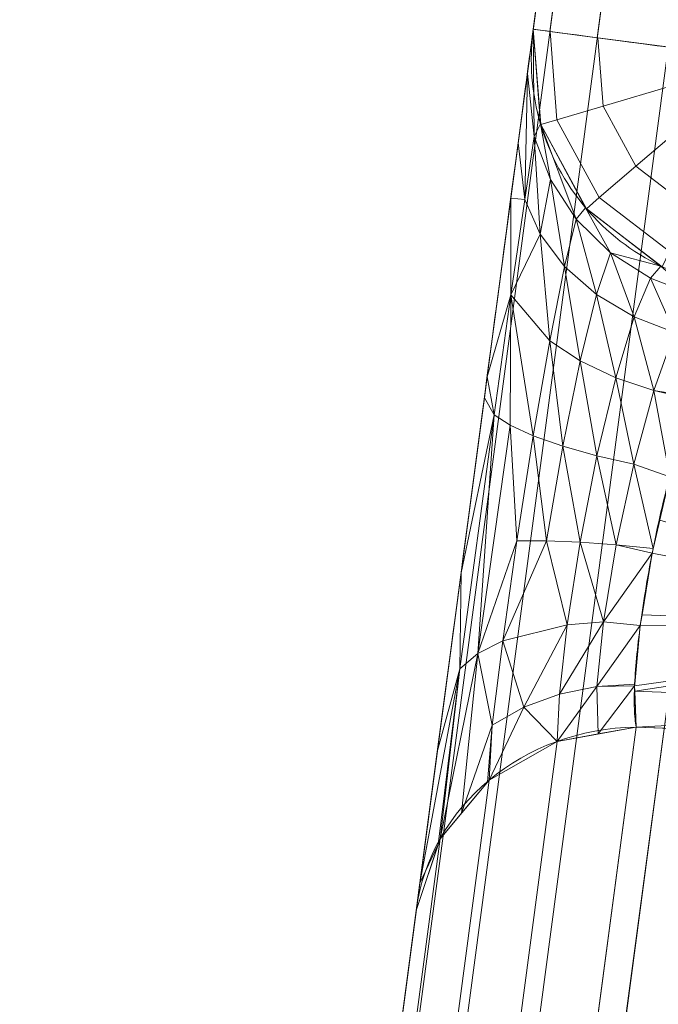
# Model space of a CAD drawing. Header units: millimetres. Extents: x -72 to 72, y -145 to 145.
# Tile 275 of 522: x -57.022 to -56.189, y 11.177 to 12.462. Entities that reach past the tile are written whole.
import ezdxf

# ---------------------------------------------------------------- set-up
doc = ezdxf.new("R2010")
doc.units = ezdxf.units.MM
doc.layers.add('1', color=7, linetype='CONTINUOUS')

msp = doc.modelspace()

# ---------------------------------------------------------------- linework, layer by layer
at = {"layer": '1', "color": 163, "linetype": 'Continuous', "lineweight": 13}
for p, q in [((-56.5584, 10.8945, -23.4991), (-56.1908, 13.6655, -23.4991)), ((-56.1908, 13.6655, -31.8422), (-56.3521, 12.4499, -31.8422)), ((-55.9039, 13.6274, -23.1993), (-56.2715, 10.8565, -23.1993)), ((-56.3521, 12.4499, -31.8422), (-56.3521, 12.4499, -27.6285)), ((-56.4647, 9.677, -32.0426), (-56.2177, 11.5384, -27.4884)), ((-56.2177, 11.5384, -27.4884), (-55.7219, 11.5211, -27.5769)), ((-56.5046, 11.3001, -27.3754), (-56.7516, 9.4387, -31.9296))]:
    msp.add_line(p, q, dxfattribs=at)
at = {"layer": '1', "color": 163, "linetype": 'Continuous', "lineweight": 13, "extrusion": (0, 0, -1)}
for centre, radius in [((0, 0, 144.0046), 61.0181), ((0, 0, 147), 60.9142), ((0, 0, 145), 60), ((0, 0, 146), 59.5), ((0, 0, 124.3698), 56.3953)]:
    msp.add_circle(centre, radius, dxfattribs=at)
at = {"layer": '1', "color": 163, "linetype": 'Continuous', "lineweight": 13}
for centre, radius in [((0, 0, -145), 60.4434), ((0, 0, -146.7071), 60.2071), ((0, 0, -146), 60)]:
    msp.add_circle(centre, radius, dxfattribs=at)
for centre, radius, start, end in [((0, 0, -142.5051), 63.5638, 137.72131, 170.379145), ((-56.0547, 12.4104, -27.6285), 0.3, 172.4426, 268), ((-56.0547, 12.4104, -31.8422), 0.3, 172.4426, 268)]:
    msp.add_arc(centre, radius, start, end, dxfattribs=at)
at = {"layer": '1', "color": 163, "linetype": 'Continuous', "lineweight": 13, "extrusion": (-0.131519, -0.991314, -1.94853e-16)}
msp.add_arc((-57.2, -31.8422, -4.9303), 0.3, 180, 267.9825, dxfattribs=at)
at = {"layer": '1', "color": 163, "linetype": 'Continuous', "lineweight": 13, "extrusion": (0.050131, 0.377854, 0.924507)}
msp.add_arc((57.2, -13.9204, -23.8716), 0.3, 278.9953, 360, dxfattribs=at)
at = {"layer": '1', "color": 163, "linetype": 'Continuous', "lineweight": 13, "extrusion": (0.991314, -0.131519, 4.16334e-17)}
msp.add_ellipse((-56.4314, 11.8523, -27.6181), major_axis=(0.0384, 0.2895, -0.5382), ratio=0.979819, start_param=1.065019, end_param=3.814192, dxfattribs=at)
at = {"layer": '1', "color": 163, "linetype": 'Continuous', "lineweight": 13}
for points, knots in [([(-56.5, 0, 18.8148), (-56.5, 0.8525, 18.8148), (-56.4397, 2.5575, 18.7992), (-56.0802, 5.9497, 18.7093), (-55.1883, 10.1238, 18.4939), (-53.4522, 14.9297, 18.0897), (-51.1165, 19.4623, 17.5549), (-48.2543, 23.6596, 16.8962), (-44.9408, 27.4954, 16.1445), (-41.2478, 30.9483, 15.3319), (-38.574, 32.9925, 14.7564), (-37.1942, 33.9496, 14.462)], [0, 0, 0, 0, 0.0625, 0.125, 0.25, 0.375, 0.5, 0.625, 0.75, 0.875, 1, 1, 1, 1]), ([(-56.3312, 9.282, 7.2105), (-56.3312, 9.282, 7.3113), (-56.3285, 9.2923, 7.5129), (-56.3126, 9.3546, 7.9116), (-56.2728, 9.5093, 8.3924), (-56.1961, 9.7994, 8.921), (-56.0902, 10.1857, 9.3783), (-55.9567, 10.6512, 9.7454), (-55.7993, 11.1737, 10.0131), (-55.622, 11.7313, 10.1749), (-55.4941, 12.1138, 10.2108), (-55.4287, 12.3045, 10.2109)], [0, 0, 0, 0, 0.0625, 0.125, 0.25, 0.375, 0.5, 0.625, 0.75, 0.875, 1, 1, 1, 1]), ([(-55.4287, 12.3045, -0.2109), (-55.4942, 12.1138, -0.2108), (-55.6222, 11.731, -0.1758), (-55.7996, 11.1726, -0.0152), (-55.9568, 10.6508, 0.2543), (-56.0901, 10.1859, 0.6226), (-56.1967, 9.7973, 1.0782), (-56.2739, 9.5052, 1.6059), (-56.3132, 9.3525, 2.0878), (-56.3286, 9.2919, 2.4869), (-56.3312, 9.282, 2.6886), (-56.3312, 9.282, 2.7895)], [0, 0, 0, 0, 0.125, 0.25, 0.375, 0.5, 0.625, 0.75, 0.875, 0.9375, 1, 1, 1, 1]), ([(-56.2205, 9.7063, 2.7895), (-56.2205, 9.7063, 2.7028), (-56.2182, 9.7152, 2.5293), (-56.2038, 9.7689, 2.1864), (-56.168, 9.902, 1.773), (-56.0993, 10.1515, 1.3187), (-56.0051, 10.4835, 0.9259), (-55.8872, 10.8835, 0.6106), (-55.7494, 11.3323, 0.3807), (-55.5954, 11.8116, 0.2417), (-55.485, 12.1405, 0.2109), (-55.4287, 12.3045, 0.2109)], [0, 0, 0, 0, 0.0625, 0.125, 0.25, 0.375, 0.5, 0.625, 0.75, 0.875, 1, 1, 1, 1]), ([(-56.2177, 11.5384, -27.4884), (-56.219, 11.545, -27.4718), (-56.2206, 11.5612, -27.4399), (-56.2201, 11.6043, -27.3826), (-56.2128, 11.6763, -27.3275), (-56.1981, 11.7626, -27.3032), (-56.1846, 11.8239, -27.3035), (-56.1771, 11.8539, -27.3079), (-56.1726, 11.8708, -27.3115), (-56.1605, 11.9123, -27.3226), (-56.1384, 11.9784, -27.3551), (-56.111, 12.0528, -27.4291), (-56.0869, 12.1, -27.5236), (-56.0723, 12.1108, -27.5935), (-56.0652, 12.1106, -27.6285)], [0, 0, 0, 0, 0.0625, 0.125, 0.25, 0.375, 0.4375, 0.46875, 0.484375, 0.5, 0.625, 0.75, 0.875, 1, 1, 1, 1])]:
    msp.add_open_spline(points, degree=3, knots=knots, dxfattribs=at)
msp.add_open_spline([(-55.4287, 12.3045, 9.7891), (-55.485, 12.1403, 9.7891), (-55.5958, 11.8103, 9.7617), (-55.7506, 11.3286, 9.6276), (-55.8878, 10.8815, 9.3918), (-56.0049, 10.4844, 9.0715), (-56.101, 10.1454, 8.6837), (-56.1719, 9.8876, 8.2329), (-56.2123, 9.7375, 7.7323), (-56.2205, 9.7063, 7.3841), (-56.2205, 9.7063, 7.2105)], degree=3, dxfattribs=at)
for points in [[(-70.2134, 46.8571, -147), (-64.8, 0, -147), (-60.9142, 0, -147), (-55.6479, 24.776, -147)], [(-62.3, 0, -163), (-60.3667, 44.6527, -163), (-56.8902, 41.5225, -163)], [(-56.8902, 41.5225, -163), (-52.4412, 40.0769, -163), (-55.841, -40.9879, -163), (-62.3, 0, -163)], [(-48.7086, 35.3888, -146.7071), (-58.8914, 12.5178, -146.7071), (-58.1998, 12.3707, -146), (-48.1365, 34.9732, -146)], [(-60.6838, 6.3781, -144.0046), (-52.8432, 30.509, -144.0046), (-52.3455, 30.2217, -145), (-60.1123, 6.3181, -145)], [(-48.8398, 28.1976, -124.3698), (-63.8752, 24.819, -124.5816), (-63.0255, 11.3657, -124.52)], [(-63.0255, 11.3657, -124.52), (-55.5385, 9.7929, -124.3698), (-48.8398, 28.1976, -124.3698)], [(-58.6889, 12.4747, -146), (-54.8127, 24.4042, -146), (-54.356, 24.2008, -146), (-58.1998, 12.3707, -146)], [(-54.1315, 0, -123.8834), (-51.4822, 16.7276, -123.8834), (-53.6351, 17.4271, -124.3698), (-56.3953, 0, -124.3698)], [(-56.1908, 13.6655, -23.4991), (-56.5584, 10.8945, -23.4991), (-56.5368, 10.8917, -23.3867), (-56.1692, 13.6626, -23.3867)], [(-56.4123, 11.9961, -27.0291), (-56.4463, 11.7399, -27.0176), (-56.5584, 10.8945, -23.4991), (-56.1908, 13.6655, -23.4991)], [(-56.1692, 13.6626, -23.3867), (-56.5368, 10.8917, -23.3867), (-56.475, 10.8835, -23.2907), (-56.1074, 13.6544, -23.2907)], [(-56.3814, 12.2292, -27.1517), (-56.4123, 11.9961, -27.0291), (-56.1908, 13.6655, -23.4991)], [(-56.3598, 12.392, -27.3659), (-56.3814, 12.2292, -27.1517), (-56.1908, 13.6655, -23.4991)], [(-56.3521, 12.4499, -27.6285), (-56.3598, 12.392, -27.3659), (-56.1908, 13.6655, -23.4991)], [(-56.3521, 12.4499, -31.8422), (-56.1908, 13.6655, -31.8422), (-56.1692, 13.6626, -31.9546), (-56.3305, 12.447, -31.9546)], [(-56.1908, 13.6655, -23.4991), (-56.1908, 13.6655, -31.8422), (-56.3521, 12.4499, -31.8422), (-56.3521, 12.4499, -27.6285)], [(-56.3305, 12.447, -31.9546), (-56.1692, 13.6626, -31.9546), (-56.1074, 13.6544, -32.0506), (-56.2687, 12.4388, -32.0506)], [(-56.1074, 13.6544, -23.2907), (-56.475, 10.8835, -23.2907), (-56.3821, 10.8711, -23.225), (-56.0144, 13.6421, -23.225)], [(-56.0144, 13.6421, -23.225), (-56.3821, 10.8711, -23.225), (-56.2715, 10.8565, -23.1993), (-55.9039, 13.6274, -23.1993)], [(-55.4771, 13.6423, -23.1844), (-55.9039, 13.6274, -23.1993), (-56.2715, 10.8565, -23.1993), (-55.848, 10.8465, -23.1844)], [(-56.2687, 12.4388, -32.0506), (-56.1074, 13.6544, -32.0506), (-56.0144, 13.6421, -32.1163), (-56.1757, 12.4265, -32.1163)], [(-56.3509, 12.3098, -27.4566), (-56.3598, 12.392, -27.3659), (-56.3521, 12.4499, -27.6285)], [(-56.3521, 12.4499, -27.6285), (-56.3426, 12.3261, -27.6285), (-56.3509, 12.3098, -27.4566)], [(-56.3521, 12.4499, -27.6285), (-56.3521, 12.4499, -31.8422), (-56.3426, 12.3261, -31.8422), (-56.3426, 12.3261, -27.6285)], [(-56.3424, 12.3253, -31.8422), (-56.3521, 12.4499, -31.8422), (-56.3302, 12.447, -31.9553), (-56.3212, 12.3316, -31.9553)], [(-56.3212, 12.3316, -31.9553), (-56.3302, 12.447, -31.9553), (-56.2677, 12.4387, -32.0516), (-56.2607, 12.3495, -32.0516)], [(-56.2607, 12.3495, -32.0516), (-56.2677, 12.4387, -32.0516), (-56.1738, 12.4262, -32.1171), (-56.1699, 12.3763, -32.1171)], [(-56.3633, 12.2275, -27.3037), (-56.3718, 12.3016, -27.2469), (-56.3598, 12.392, -27.3659)], [(-56.3598, 12.392, -27.3659), (-56.3509, 12.3098, -27.4566), (-56.3633, 12.2275, -27.3037)], [(-56.2181, 12.2709, -32.0516), (-56.2607, 12.3495, -32.0516), (-56.1699, 12.3763, -32.1171), (-56.1461, 12.3324, -32.1171)], [(-56.266, 12.2299, -31.9553), (-56.3212, 12.3316, -31.9553), (-56.2607, 12.3495, -32.0516), (-56.2181, 12.2709, -32.0516)], [(-56.2828, 12.2155, -31.8422), (-56.3424, 12.3253, -31.8422), (-56.3212, 12.3316, -31.9553), (-56.266, 12.2299, -31.9553)], [(-56.1471, 12.2164, -32.0516), (-56.2181, 12.2709, -32.0516), (-56.1461, 12.3324, -32.1171), (-56.1064, 12.3019, -32.1171)], [(-56.3298, 12.2538, -27.4751), (-56.3509, 12.3098, -27.4566), (-56.3426, 12.3261, -27.6285)], [(-56.3426, 12.3261, -27.6285), (-56.2838, 12.2167, -27.6285), (-56.296, 12.202, -27.4916)], [(-56.296, 12.202, -27.4916), (-56.3298, 12.2538, -27.4751), (-56.3426, 12.3261, -27.6285)], [(-56.3426, 12.3261, -27.6285), (-56.3426, 12.3261, -31.8422), (-56.2838, 12.2167, -31.8422), (-56.2838, 12.2167, -27.6285)], [(-56.343, 12.1824, -27.337), (-56.3633, 12.2275, -27.3037), (-56.3509, 12.3098, -27.4566)], [(-56.3509, 12.3098, -27.4566), (-56.3298, 12.2538, -27.4751), (-56.343, 12.1824, -27.337)], [(-56.3814, 12.2292, -27.1517), (-56.3718, 12.3016, -27.2469), (-56.3633, 12.2275, -27.3037)], [(-56.1742, 12.1595, -31.9553), (-56.266, 12.2299, -31.9553), (-56.2181, 12.2709, -32.0516), (-56.1471, 12.2164, -32.0516)], [(-56.3112, 12.14, -27.3673), (-56.343, 12.1824, -27.337), (-56.3298, 12.2538, -27.4751)], [(-56.3298, 12.2538, -27.4751), (-56.296, 12.202, -27.4916), (-56.3112, 12.14, -27.3673)], [(-56.4123, 11.9961, -27.0291), (-56.3814, 12.2292, -27.1517), (-56.3812, 12.1028, -27.1853)], [(-56.3633, 12.2275, -27.3037), (-56.3812, 12.1028, -27.1853), (-56.3814, 12.2292, -27.1517)], [(-56.1837, 12.1395, -31.8422), (-56.2828, 12.2155, -31.8422), (-56.266, 12.2299, -31.9553), (-56.1742, 12.1595, -31.9553)], [(-56.3812, 12.1028, -27.1853), (-56.3633, 12.2275, -27.3037), (-56.343, 12.1824, -27.337)], [(-56.2512, 12.158, -27.5051), (-56.296, 12.202, -27.4916), (-56.2838, 12.2167, -27.6285)], [(-56.2838, 12.2167, -27.6285), (-56.1857, 12.1405, -27.6285), (-56.2512, 12.158, -27.5051)], [(-56.2838, 12.2167, -27.6285), (-56.2838, 12.2167, -31.8422), (-56.1857, 12.1405, -31.8422), (-56.1857, 12.1405, -27.6285)], [(-56.2694, 12.1033, -27.3924), (-56.3112, 12.14, -27.3673), (-56.296, 12.202, -27.4916)], [(-56.296, 12.202, -27.4916), (-56.2512, 12.158, -27.5051), (-56.2694, 12.1033, -27.3924)], [(-56.3305, 12.0431, -27.2693), (-56.3812, 12.1028, -27.1853), (-56.343, 12.1824, -27.337)], [(-56.343, 12.1824, -27.337), (-56.3112, 12.14, -27.3673), (-56.3305, 12.0431, -27.2693)], [(-56.2204, 12.0742, -27.411), (-56.2694, 12.1033, -27.3924), (-56.2512, 12.158, -27.5051)], [(-56.2512, 12.158, -27.5051), (-56.1989, 12.1246, -27.5147), (-56.2204, 12.0742, -27.411)], [(-56.1857, 12.1405, -27.6285), (-56.1989, 12.1246, -27.5147), (-56.2512, 12.158, -27.5051)], [(-56.2908, 12.0168, -27.3031), (-56.3305, 12.0431, -27.2693), (-56.3112, 12.14, -27.3673)], [(-56.3112, 12.14, -27.3673), (-56.2694, 12.1033, -27.3924), (-56.2908, 12.0168, -27.3031)], [(-56.143, 12.1029, -27.5201), (-56.1989, 12.1246, -27.5147), (-56.1857, 12.1405, -27.6285)], [(-56.1677, 12.0538, -27.4225), (-56.2204, 12.0742, -27.411), (-56.1989, 12.1246, -27.5147)], [(-56.1989, 12.1246, -27.5147), (-56.143, 12.1029, -27.5201), (-56.1677, 12.0538, -27.4225)], [(-56.3812, 12.1028, -27.1853), (-56.403, 11.9464, -27.116), (-56.4123, 11.9961, -27.0291)], [(-56.3823, 11.9329, -27.1652), (-56.403, 11.9464, -27.116), (-56.3812, 12.1028, -27.1853)], [(-56.352, 11.9189, -27.2104), (-56.3823, 11.9329, -27.1652), (-56.3812, 12.1028, -27.1853)], [(-56.3812, 12.1028, -27.1853), (-56.3305, 12.0431, -27.2693), (-56.352, 11.9189, -27.2104)], [(-56.2445, 11.9947, -27.3289), (-56.2908, 12.0168, -27.3031), (-56.2694, 12.1033, -27.3924)], [(-56.2694, 12.1033, -27.3924), (-56.2204, 12.0742, -27.411), (-56.2445, 11.9947, -27.3289)], [(-56.1946, 11.9779, -27.346), (-56.2445, 11.9947, -27.3289), (-56.2204, 12.0742, -27.411)], [(-56.2204, 12.0742, -27.411), (-56.1677, 12.0538, -27.4225), (-56.1946, 11.9779, -27.346)], [(-56.141, 11.9695, -27.3558), (-56.1946, 11.9779, -27.346), (-56.1677, 12.0538, -27.4225)], [(-56.3136, 11.9053, -27.249), (-56.352, 11.9189, -27.2104), (-56.3305, 12.0431, -27.2693)], [(-56.3305, 12.0431, -27.2693), (-56.2908, 12.0168, -27.3031), (-56.3136, 11.9053, -27.249)], [(-56.269, 11.8927, -27.2793), (-56.3136, 11.9053, -27.249), (-56.2908, 12.0168, -27.3031)], [(-56.2908, 12.0168, -27.3031), (-56.2445, 11.9947, -27.3289), (-56.269, 11.8927, -27.2793)], [(-56.403, 11.9464, -27.116), (-56.4159, 11.9686, -27.0278), (-56.4123, 11.9961, -27.0291)], [(-56.221, 11.8817, -27.3003), (-56.269, 11.8927, -27.2793), (-56.2445, 11.9947, -27.3289)], [(-56.2445, 11.9947, -27.3289), (-56.1946, 11.9779, -27.346), (-56.221, 11.8817, -27.3003)], [(-56.174, 11.8654, -27.3104), (-56.221, 11.8817, -27.3003), (-56.1946, 11.9779, -27.346)], [(-56.141, 11.9695, -27.3558), (-56.1421, 11.9659, -27.3543), (-56.1946, 11.9779, -27.346)], [(-56.1946, 11.9779, -27.346), (-56.1421, 11.9659, -27.3543), (-56.174, 11.8654, -27.3104)], [(-56.4463, 11.7399, -27.0176), (-56.4159, 11.9686, -27.0278), (-56.403, 11.9464, -27.116)], [(-56.403, 11.9464, -27.116), (-56.448, 11.6148, -27.1608), (-56.4463, 11.7399, -27.0176)], [(-56.4243, 11.6344, -27.2042), (-56.448, 11.6148, -27.1608), (-56.403, 11.9464, -27.116)], [(-56.403, 11.9464, -27.116), (-56.3823, 11.9329, -27.1652), (-56.4243, 11.6344, -27.2042)], [(-56.4243, 11.6344, -27.2042), (-56.3823, 11.9329, -27.1652), (-56.3735, 11.7818, -27.2026)], [(-56.3823, 11.9329, -27.1652), (-56.352, 11.9189, -27.2104), (-56.3735, 11.7818, -27.2026)], [(-56.335, 11.7817, -27.2413), (-56.3735, 11.7818, -27.2026), (-56.352, 11.9189, -27.2104)], [(-56.352, 11.9189, -27.2104), (-56.3136, 11.9053, -27.249), (-56.335, 11.7817, -27.2413)], [(-56.2909, 11.7799, -27.272), (-56.335, 11.7817, -27.2413), (-56.3136, 11.9053, -27.249)], [(-56.3136, 11.9053, -27.249), (-56.269, 11.8927, -27.2793), (-56.2909, 11.7799, -27.272)], [(-56.2437, 11.7764, -27.2939), (-56.2909, 11.7799, -27.272), (-56.269, 11.8927, -27.2793)], [(-56.269, 11.8927, -27.2793), (-56.221, 11.8817, -27.3003), (-56.2437, 11.7764, -27.2939)], [(-56.1954, 11.7716, -27.3068), (-56.2437, 11.7764, -27.2939), (-56.221, 11.8817, -27.3003)], [(-56.221, 11.8817, -27.3003), (-56.174, 11.8654, -27.3104), (-56.1954, 11.7716, -27.3068)], [(-55.6895, 11.6662, -27.4241), (-56.1968, 11.7658, -27.3066), (-56.187, 11.8087, -27.3082)], [(-56.3735, 11.7818, -27.2026), (-56.392, 11.651, -27.2441), (-56.4243, 11.6344, -27.2042)], [(-56.392, 11.651, -27.2441), (-56.3735, 11.7818, -27.2026), (-56.335, 11.7817, -27.2413)], [(-56.3077, 11.6722, -27.3059), (-56.392, 11.651, -27.2441), (-56.335, 11.7817, -27.2413)], [(-56.335, 11.7817, -27.2413), (-56.2909, 11.7799, -27.272), (-56.3077, 11.6722, -27.3059)], [(-56.2602, 11.6761, -27.3256), (-56.3077, 11.6722, -27.3059), (-56.2909, 11.7799, -27.272)], [(-56.2909, 11.7799, -27.272), (-56.2437, 11.7764, -27.2939), (-56.2602, 11.6761, -27.3256)], [(-56.2602, 11.6761, -27.3256), (-56.2437, 11.7764, -27.2939), (-56.1968, 11.7658, -27.3066)], [(-56.1968, 11.7658, -27.3066), (-56.2124, 11.6712, -27.3378), (-56.2602, 11.6761, -27.3256)], [(-56.2437, 11.7764, -27.2939), (-56.1954, 11.7716, -27.3068), (-56.1968, 11.7658, -27.3066)], [(-55.6895, 11.6662, -27.4241), (-56.2101, 11.6851, -27.3332), (-56.1968, 11.7658, -27.3066)], [(-56.4463, 11.7399, -27.0176), (-56.4773, 11.5064, -27.115), (-56.5584, 10.8945, -23.4991)], [(-56.448, 11.6148, -27.1608), (-56.4773, 11.5064, -27.115), (-56.4463, 11.7399, -27.0176)], [(-56.3178, 11.5816, -27.3754), (-56.3077, 11.6722, -27.3059), (-56.2602, 11.6761, -27.3256)], [(-56.2602, 11.6761, -27.3256), (-56.2689, 11.5915, -27.3904), (-56.3178, 11.5816, -27.3754)], [(-56.2689, 11.5915, -27.3904), (-56.2602, 11.6761, -27.3256), (-56.2124, 11.6712, -27.3378)], [(-56.2124, 11.6712, -27.3378), (-56.2101, 11.6851, -27.3332), (-55.6895, 11.6662, -27.4241)], [(-56.3642, 11.5647, -27.3544), (-56.392, 11.651, -27.2441), (-56.3077, 11.6722, -27.3059)], [(-56.3077, 11.6722, -27.3059), (-56.3178, 11.5816, -27.3754), (-56.3642, 11.5647, -27.3544)], [(-56.2124, 11.6712, -27.3378), (-56.2197, 11.5944, -27.399), (-56.2689, 11.5915, -27.3904)], [(-56.2199, 11.5924, -27.4007), (-56.2124, 11.6712, -27.3378), (-55.6895, 11.6662, -27.4241)], [(-56.2196, 11.5854, -27.4121), (-56.2199, 11.5924, -27.4007), (-55.6895, 11.6662, -27.4241)], [(-55.6895, 11.6662, -27.4241), (-55.707, 11.5658, -27.5025), (-56.2196, 11.5854, -27.4121)], [(-56.4243, 11.6344, -27.2042), (-56.392, 11.651, -27.2441), (-56.4056, 11.5411, -27.328)], [(-56.3642, 11.5647, -27.3544), (-56.4056, 11.5411, -27.328), (-56.392, 11.651, -27.2441)], [(-56.4736, 11.3928, -27.415), (-56.448, 11.6148, -27.1608), (-56.4243, 11.6344, -27.2042)], [(-56.4243, 11.6344, -27.2042), (-56.4457, 11.4262, -27.4301), (-56.4736, 11.3928, -27.415)], [(-56.4056, 11.5411, -27.328), (-56.4457, 11.4262, -27.4301), (-56.4243, 11.6344, -27.2042)], [(-56.448, 11.6148, -27.1608), (-56.4762, 11.3853, -27.4118), (-56.5, 11.3349, -27.3041)], [(-56.5, 11.3349, -27.3041), (-56.4773, 11.5064, -27.115), (-56.448, 11.6148, -27.1608)], [(-56.4736, 11.3928, -27.415), (-56.4762, 11.3853, -27.4118), (-56.448, 11.6148, -27.1608)], [(-53.8544, 8.6489, 33.5636), (-54.168, 11.6145, 26.0273), (-56.3186, 1.0393, 24.8532)], [(-56.1943, 2.2349, 18.7405), (-56.3186, 1.0393, 24.8532), (-54.168, 11.6145, 26.0273)], [(-54.168, 11.6145, 26.0273), (-55.1613, 9.7908, 18.4895), (-56.1943, 2.2349, 18.7405)], [(-56.3207, 11.5198, -27.4752), (-56.3178, 11.5816, -27.3754), (-56.2689, 11.5915, -27.3904)], [(-56.2689, 11.5915, -27.3904), (-56.2672, 11.5295, -27.482), (-56.3207, 11.5198, -27.4752)], [(-56.2689, 11.5915, -27.3904), (-56.2197, 11.5944, -27.399), (-56.2199, 11.5924, -27.4007)], [(-56.2672, 11.5295, -27.482), (-56.2689, 11.5915, -27.3904), (-56.2199, 11.5924, -27.4007)], [(-56.2199, 11.5924, -27.4007), (-56.2177, 11.5384, -27.4884), (-56.2672, 11.5295, -27.482)], [(-56.2177, 11.5384, -27.4884), (-56.2196, 11.5854, -27.4121), (-55.707, 11.5658, -27.5025)], [(-56.3642, 11.5647, -27.3544), (-56.3178, 11.5816, -27.3754), (-56.3207, 11.5198, -27.4752)], [(-56.4056, 11.5411, -27.328), (-56.3642, 11.5647, -27.3544), (-56.4097, 11.4692, -27.4497)], [(-56.3207, 11.5198, -27.4752), (-56.4097, 11.4692, -27.4497), (-56.3642, 11.5647, -27.3544)], [(-55.707, 11.5658, -27.5025), (-55.7219, 11.5211, -27.5769), (-56.2177, 11.5384, -27.4884)], [(-56.5677, 9.6585, -32.0294), (-56.3207, 11.5198, -27.4752), (-56.2177, 11.5384, -27.4884), (-56.4647, 9.677, -32.0426)], [(-56.2177, 11.5384, -27.4884), (-55.7219, 11.5211, -27.5769), (-55.965, 9.6888, -32.06), (-56.4647, 9.677, -32.0426)], [(-56.4056, 11.5411, -27.328), (-56.4119, 11.4666, -27.4485), (-56.4457, 11.4262, -27.4301)], [(-56.4097, 11.4692, -27.4497), (-56.4119, 11.4666, -27.4485), (-56.4056, 11.5411, -27.328)], [(-56.6566, 9.6079, -32.0039), (-56.4097, 11.4692, -27.4497), (-56.3207, 11.5198, -27.4752), (-56.5677, 9.6585, -32.0294)], [(-56.5584, 10.8945, -23.4991), (-56.4773, 11.5064, -27.115), (-56.5, 11.3349, -27.3041)], [(-56.7206, 9.5315, -31.9692), (-56.4736, 11.3928, -27.415), (-56.4097, 11.4692, -27.4497), (-56.6566, 9.6079, -32.0039)], [(-56.7516, 9.4387, -31.9296), (-56.5046, 11.3001, -27.3754), (-56.4736, 11.3928, -27.415), (-56.7206, 9.5315, -31.9692)], [(-56.4762, 11.3853, -27.4118), (-56.5046, 11.3001, -27.3754), (-56.5, 11.3349, -27.3041)], [(-55.5385, 9.7929, -124.3698), (-63.0255, 11.3657, -124.52), (-62.4047, 1.5354, -124.475)], [(-56.5584, 10.8945, -23.4991), (-56.5, 11.3349, -27.3041), (-56.5046, 11.3001, -27.3754)], [(-56.5046, 11.3001, -27.3754), (-56.7516, 9.4387, -31.9296), (-56.9064, 8.2718, -31.9296), (-56.8806, 8.4666, -29.5753)], [(-56.8806, 8.4666, -29.5753), (-56.5584, 10.8945, -23.4991), (-56.5046, 11.3001, -27.3754)]]:
    msp.add_3dface(points, dxfattribs=at)

doc.saveas('drawing.dxf')
